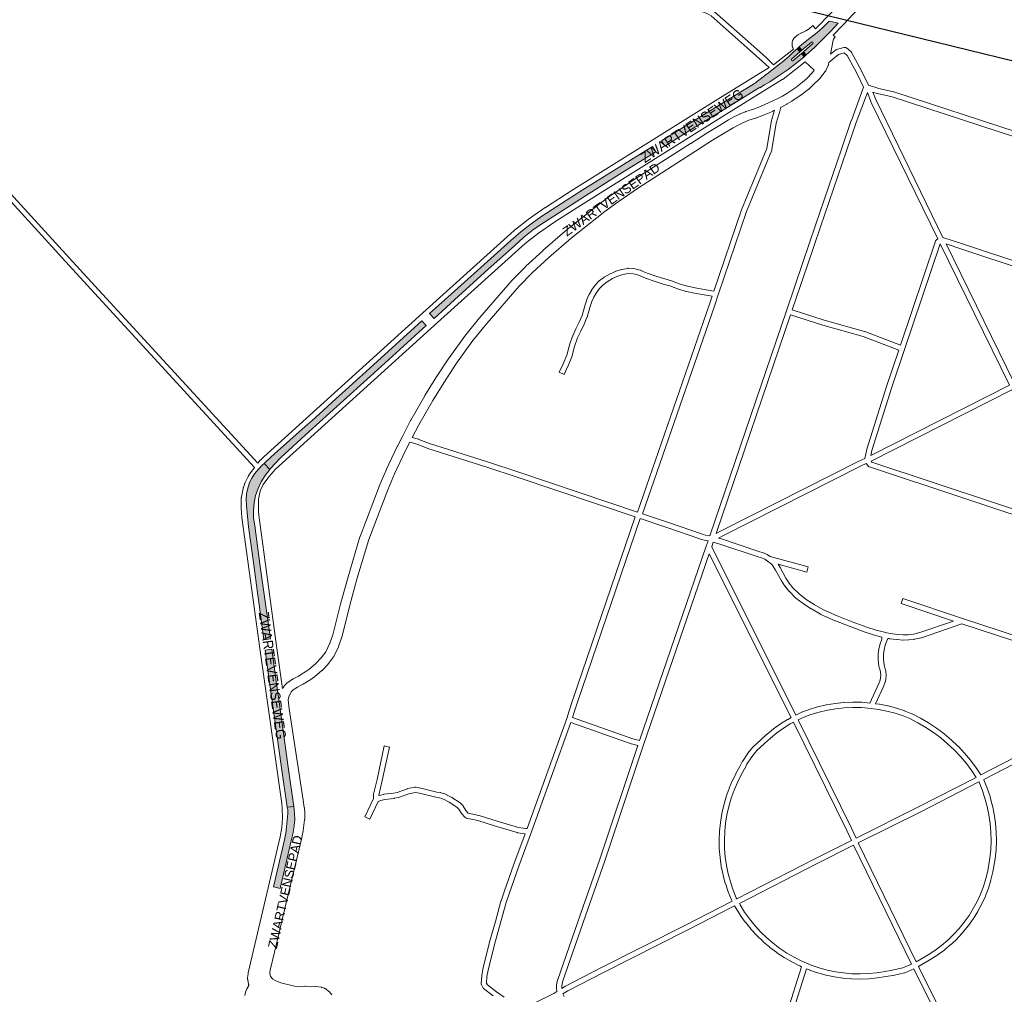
# Paper-space layout 'Layout1' of a CAD drawing. Header units: metres. Extents: x 123097 to 144122, y 392739 to 407589.
# Tile 215 of 510: x 129557 to 130306, y 397030 to 397772. Entities that reach past the tile are written whole.
import ezdxf
from ezdxf.enums import TextEntityAlignment as Align

# ---------------------------------------------------------------- set-up
doc = ezdxf.new("R2010")
doc.units = ezdxf.units.M
doc.header["$MEASUREMENT"] = 0
for name, color, linetype, lineweight in [('gs-anno-wegen algemeen tekst', 7, 'Continuous', 0), ('gs-knt-fietspaden', 7, 'Continuous', 0), ('gs-knt-paden', 7, 'Continuous', 0), ('gs-knt-spoorlijn', 7, 'Continuous', 30), ('gs-knt-wegen algemeen', 7, 'Continuous', 0), ('ir-ARC-asfalt-hoofdwegen-te inspecteren', 5, 'Continuous', 0)]:
    doc.layers.add(name, color=color, linetype=linetype, lineweight=lineweight)
doc.styles.add('Style-Arial', font='arial.ttf')

psp = doc.layouts.get("Layout1")

# ---------------------------------------------------------------- hatches: boundary and pattern name
at = {"layer": 'ir-ARC-asfalt-hoofdwegen-te inspecteren', "linetype": 'Continuous', "lineweight": 13}
for points in [[(130173.496, 397762.521), (130179.697, 397768.911), (130174.4, 397770.211), (130172.719, 397770.624), (130167.927, 397765.663), (130163.299, 397761.727), (130157.162, 397756.867), (130151.805, 397752.437), (130149.983, 397750.962), (130152.034, 397748.537), (130159.251, 397754.607), (130159.795, 397754.814), (130160.323, 397754.568), (130160.516, 397754.018), (130160.257, 397753.497), (130153.219, 397747.227), (130155.38, 397744.912), (130161.674, 397750.563), (130169.528, 397758.342), (130171.227, 397760.124), (130171.171, 397760.194)], [(130123.569, 397722.053), (130127.554, 397724.502), (130134.861, 397729.2), (130138.471, 397731.67), (130141.536, 397733.767), (130147.525, 397738.333), (130148.463, 397739.049), (130153.78, 397743.536), (130151.666, 397745.888), (130145.173, 397740.467), (130144.623, 397740.267), (130144.099, 397740.53), (130143.932, 397741.092), (130144.227, 397741.598), (130150.518, 397747.203), (130148.329, 397749.541), (130145.672, 397747.107), (130142.05, 397743.788), (130137.004, 397739.423), (130136.142, 397738.919), (130125.535, 397730.596), (130124.803, 397729.868), (130120.368, 397726.46), (130117.166, 397724.264), (130117.336, 397723.987), (130097.649, 397711.895), (130068.424, 397693.86), (130045.161, 397679.436), (130047.752, 397675.378), (130062.225, 397684.477), (130070.662, 397689.782), (130071.597, 397690.353), (130100.126, 397707.784), (130100.269, 397707.871), (130119.792, 397719.978), (130119.903, 397719.799)], [(129872.063, 397544.327), (129890.776, 397561.422), (129913.173, 397581.752), (129933.371, 397599.685), (129940.494, 397606.219), (129948.096, 397612.189), (129956.134, 397617.558), (129987.236, 397637.684), (130015.79, 397655.555), (130040.924, 397671.137), (130038.365, 397675.202), (129984.713, 397641.878), (129954.216, 397622.087), (129945.965, 397616.348), (129938.037, 397610.172), (129930.454, 397603.576), (129910.106, 397585.408), (129887.524, 397565.142), (129868.707, 397548.066)], [(129746.949, 397429.426), (129747.433, 397429.987), (129751.345, 397434.386), (129755.566, 397438.488), (129777.094, 397458.341), (129800.626, 397479.621), (129823.614, 397500.365), (129846.09, 397520.844), (129866.108, 397538.931), (129862.758, 397542.634), (129820.327, 397504.126), (129813.027, 397497.457), (129807.227, 397492.157), (129797.421, 397483.198), (129784.53, 397471.634), (129779.171, 397466.826), (129773.84, 397462.044), (129750.687, 397441.389), (129744.406, 397435.659), (129742.646, 397434.005)]]:
    psp.add_hatch(color=5, dxfattribs=at).paths.add_polyline_path(points, flags=0)
at = {"layer": 'ir-ARC-asfalt-hoofdwegen-te inspecteren', "linetype": 'Continuous', "lineweight": 13, "extrusion": (0, 0, -1)}
for points in [[(-129736.173, 397409.727), (-129738.094, 397415.041), (-129740.549, 397420.13), (-129743.511, 397424.942), (-129746.949, 397429.426), (-129742.646, 397434.005), (-129741.527, 397432.953), (-129738.325, 397429.75), (-129735.495, 397426.214), (-129733.397, 397422.962), (-129731.613, 397419.527), (-129730.266, 397415.313), (-129729.409, 397410.974), (-129729.054, 397406.564), (-129729.205, 397402.143), (-129730.856, 397385.81), (-129734.876, 397356.968), (-129737.799, 397335.608), (-129739.012, 397326.739), (-129742.536, 397299.874), (-129747.455, 397300.61), (-129739.585, 397357.415), (-129735.529, 397386.518), (-129734.723, 397392.311), (-129734.562, 397398.158), (-129735.047, 397403.987)], [(-129753.799, 397254.46), (-129751.835, 397268.227), (-129748.551, 397292.704), (-129743.603, 397291.959), (-129746.926, 397267.713), (-129755.933, 397202.438), (-129760.357, 397172.506), (-129765.355, 397173.091), (-129760.944, 397203.068), (-129756.136, 397238.083)], [(-129760.663, 397170.615), (-129760.698, 397167.632), (-129759.851, 397157.64), (-129759.17, 397152.689), (-129758.231, 397147.755), (-129749.962, 397111.926), (-129754.985, 397110.722), (-129763.433, 397146.834), (-129764.67, 397152.12), (-129765.65, 397157.99), (-129765.687, 397158.495), (-129766.01, 397162.94), (-129765.921, 397168.053), (-129765.355, 397173.091), (-129760.357, 397172.506)]]:
    psp.add_hatch(color=5, dxfattribs=at).paths.add_polyline_path(points, flags=0)

# ---------------------------------------------------------------- linework, layer by layer
at = {"layer": 'gs-knt-fietspaden', "color": 7, "linetype": 'Continuous', "flags": 128}
for points in [[(130145.678, 397749.178), (130145.67, 397749.19), (130145.595, 397749.313), (130145.525, 397749.438), (130145.461, 397749.567), (130145.036, 397750.458), (130144.971, 397750.601), (130144.914, 397750.747), (130144.862, 397750.895), (130144.818, 397751.046), (130144.78, 397751.198), (130144.749, 397751.352), (130144.724, 397751.507), (130144.707, 397751.663), (130144.558, 397753.369), (130144.548, 397753.52), (130144.545, 397753.671), (130144.548, 397753.822), (130144.558, 397753.974), (130144.574, 397754.124), (130144.597, 397754.274), (130144.626, 397754.423), (130144.661, 397754.57), (130144.921, 397755.555), (130144.966, 397755.709), (130145.017, 397755.861), (130145.076, 397756.011), (130145.141, 397756.158), (130145.213, 397756.301), (130145.291, 397756.441), (130145.376, 397756.578), (130145.963, 397757.477), (130146.057, 397757.614), (130146.158, 397757.747), (130146.265, 397757.875), (130146.378, 397757.997), (130146.497, 397758.114), (130146.621, 397758.226), (130147.725, 397759.17), (130147.839, 397759.263), (130147.957, 397759.352), (130149.202, 397760.247), (130149.315, 397760.325), (130149.431, 397760.398), (130149.549, 397760.467), (130151.308, 397761.442), (130151.436, 397761.509), (130151.566, 397761.571), (130151.699, 397761.628), (130153.501, 397762.354), (130155.008, 397763.082), (130157.454, 397764.646), (130160.426, 397767.154, -0.3853339), (130160.439, 397767.154), (130162.428, 397764.798)], [(130175.819, 397759.863), (130177.397, 397758.695, -0.3845707), (130177.399, 397758.681), (130176.075, 397756.894), (130175.734, 397756.181), (130173.791, 397745.337)]]:
    psp.add_lwpolyline(points, format="xyb", dxfattribs=at)
for points in [[(129756.83, 397262.831), (129757.859, 397264.506), (129757.937, 397264.626), (129758.019, 397264.743), (129758.106, 397264.856), (129758.197, 397264.966), (129758.293, 397265.072), (129760.039, 397266.929), (129760.153, 397267.045), (129760.271, 397267.155), (129760.395, 397267.259), (129760.524, 397267.358), (129760.657, 397267.451), (129764.381, 397269.919), (129764.493, 397269.99), (129764.608, 397270.057), (129764.725, 397270.12), (129768.901, 397272.249), (129775.285, 397276.207), (129776.808, 397277.344), (129781.842, 397281.577), (129786.196, 397286.159), (129789.716, 397290.782), (129792.831, 397297.216), (129794.984, 397303.572), (129801.216, 397327.95), (129801.23, 397328), (129806.607, 397347.799), (129806.63, 397347.882), (129815.68, 397378.225), (129815.72, 397378.349), (129815.764, 397378.47), (129830.28, 397416.613), (129830.335, 397416.75), (129835.631, 397429.073), (129835.681, 397429.184), (129844.107, 397447.056), (129844.161, 397447.166), (129848.016, 397454.651), (129854.25, 397466.756), (129854.324, 397466.893), (129864.998, 397485.537), (129865.071, 397485.658), (129873.494, 397499.085), (129873.532, 397499.144), (129883.421, 397514.228), (129883.514, 397514.363), (129896.07, 397531.684), (129896.124, 397531.757), (129896.18, 397531.828), (129906.742, 397544.918), (129906.822, 397545.013), (129931.521, 397573.499), (129931.595, 397573.582), (129931.672, 397573.663), (129941.84, 397583.986), (129941.902, 397584.047), (129941.965, 397584.107), (129954.813, 397595.92), (129954.878, 397595.978), (129971.908, 397610.873), (129972.039, 397610.982), (129997.748, 397631.346), (129997.86, 397631.431), (130007.995, 397638.814), (130008.081, 397638.875), (130023.649, 397649.517), (130023.734, 397649.573), (130067.376, 397677.594), (130067.385, 397677.6), (130080.346, 397685.862), (130080.403, 397685.897), (130089.199, 397691.273), (130089.228, 397691.291), (130096.065, 397695.377), (130096.155, 397695.429), (130100.659, 397697.942), (130100.752, 397697.992), (130100.846, 397698.04), (130104.715, 397699.902), (130104.824, 397699.952), (130104.935, 397699.999), (130109.153, 397701.684), (130109.258, 397701.724), (130109.364, 397701.76), (130115.316, 397703.706), (130120.647, 397705.751), (130126.698, 397708.356), (130133.198, 397711.468), (130137.257, 397713.61), (130140.591, 397715.603), (130147.488, 397720.2), (130152.604, 397724.207), (130155.427, 397726.749), (130160.189, 397731.559), (130161.492, 397733.21), (130154.508, 397739.549)], [(130172.626, 397739.215), (130172.278, 397737.496), (130172.241, 397737.331), (130172.195, 397737.168), (130172.142, 397737.007), (130172.081, 397736.849), (130172.013, 397736.695), (130170.277, 397733.016), (130170.211, 397732.883), (130170.139, 397732.753), (130170.062, 397732.625), (130169.979, 397732.501), (130169.891, 397732.381), (130169.798, 397732.265), (130165.577, 397727.055), (130165.494, 397726.954), (130165.407, 397726.856), (130165.317, 397726.761), (130160.346, 397721.739), (130160.274, 397721.668), (130160.2, 397721.599), (130157.211, 397718.909), (130157.121, 397718.831), (130157.028, 397718.755), (130151.711, 397714.591), (130151.604, 397714.51), (130151.494, 397714.433), (130144.413, 397709.713), (130144.34, 397709.666), (130144.267, 397709.621), (130140.777, 397707.536), (130140.697, 397707.489), (130140.615, 397707.445), (130136.413, 397705.228), (130136.291, 397705.166), (130135.953, 397705.005)], [(130131.164, 397702.711), (130129.667, 397701.994), (130129.539, 397701.936), (130123.358, 397699.275), (130123.227, 397699.222), (130117.748, 397697.12), (130117.665, 397697.089), (130117.582, 397697.061), (130111.653, 397695.123), (130107.651, 397693.524), (130103.987, 397691.76), (130099.622, 397689.324), (130092.845, 397685.274), (130084.092, 397679.924), (130071.164, 397671.683), (130027.569, 397643.693), (130012.086, 397633.109), (130002.051, 397625.799), (129976.465, 397605.533), (129959.533, 397590.723), (129946.781, 397578.998), (129936.752, 397568.816), (129912.167, 397540.462), (129901.701, 397527.491), (129889.246, 397510.31), (129879.422, 397495.325), (129871.055, 397481.988), (129860.455, 397463.473), (129855.501, 397453.854)], [(129853.627, 397450.215), (129850.431, 397444.007), (129842.057, 397426.245), (129836.814, 397414.046), (129822.371, 397376.095), (129813.37, 397345.917), (129808.011, 397326.185), (129801.752, 397301.703), (129801.716, 397301.575), (129801.676, 397301.447), (129799.409, 397294.757), (129799.36, 397294.62), (129799.305, 397294.486), (129799.244, 397294.354), (129795.881, 397287.407), (129795.818, 397287.282), (129795.749, 397287.159), (129795.676, 397287.04), (129795.597, 397286.923), (129795.515, 397286.81), (129791.666, 397281.754), (129791.587, 397281.654), (129791.504, 397281.556), (129791.417, 397281.462), (129786.795, 397276.599), (129786.703, 397276.506), (129786.608, 397276.416), (129786.51, 397276.331), (129781.248, 397271.906), (129781.169, 397271.841), (129781.088, 397271.779), (129779.362, 397270.491), (129779.239, 397270.403), (129779.113, 397270.321), (129772.475, 397266.206), (129772.35, 397266.131), (129772.221, 397266.062), (129768.093, 397263.957), (129764.874, 397261.824), (129763.653, 397260.525), (129762.274, 397258.281), (129761.525, 397256.387), (129761.115, 397254.303), (129761.765, 397247.374), (129772.556, 397177.96), (129772.566, 397177.897), (129773.327, 397172.336), (129773.341, 397172.217), (129773.351, 397172.098), (129773.621, 397168.127), (129773.627, 397167.994), (129773.629, 397167.861), (129773.593, 397163.379), (129773.588, 397163.229), (129773.578, 397163.079), (129773.56, 397162.93), (129772.46, 397154.917), (129772.441, 397154.794), (129772.418, 397154.672), (129771.071, 397148.264), (129771.05, 397148.171), (129759.26, 397098.778), (129750.661, 397062.191), (129750.658, 397062.177), (129747.417, 397048.635), (129747.008, 397046.55), (129747.036, 397045.839), (129747.617, 397043.868), (129748.796, 397042.147), (129749.347, 397041.619), (129751.005, 397040.789), (129755.405, 397038.977), (129765.81, 397036.342), (129765.813, 397036.341), (129765.816, 397036.34)], [(129765.816, 397036.34), (129768.218, 397035.957), (129773.791, 397036.346), (129773.962, 397036.354), (129774.133, 397036.354), (129782.044, 397036.134), (129782.181, 397036.127), (129782.319, 397036.115), (129782.455, 397036.098), (129786.021, 397035.575), (129786.157, 397035.552), (129786.292, 397035.524), (129786.425, 397035.491), (129786.557, 397035.453), (129788.766, 397034.764), (129788.921, 397034.711), (129789.073, 397034.652), (129789.223, 397034.585), (129789.369, 397034.511), (129789.512, 397034.431), (129789.651, 397034.344), (129789.785, 397034.251), (129789.915, 397034.152), (129791.731, 397032.697), (129791.838, 397032.607), (129791.942, 397032.513), (129792.042, 397032.414), (129792.138, 397032.312), (129792.23, 397032.207), (129794.248, 397029.787)]]:
    psp.add_lwpolyline(points, dxfattribs=at)
at = {"layer": 'gs-knt-paden', "color": 7, "linetype": 'Continuous', "flags": 128}
for points in [[(130127.038, 397735.183), (130122.045, 397739.878), (130110.393, 397750.232), (130082.92, 397774.533), (130081.167, 397775.642), (130079.297, 397776.609), (130075.159, 397778.111), (130023.919, 397790.656), (129962.985, 397804.963), (129962.952, 397804.971), (129872.172, 397827.869), (129823.299, 397839.888), (129768.693, 397852.7), (129768.673, 397852.705), (129674.793, 397875.745), (129433.149, 397933.399)], [(130085.463, 397777.652), (130113.061, 397753.239), (130124.736, 397742.865), (130124.778, 397742.826), (130130.529, 397737.419)], [(130135.953, 397705.005), (130134.885, 397701.072), (130134.878, 397701.048), (130132.561, 397692.912), (130129.201, 397672.865), (130129.184, 397672.776), (130129.163, 397672.688), (130129.139, 397672.601), (130129.11, 397672.515), (130129.077, 397672.431), (130109.783, 397625.628), (130088.308, 397562.285), (130088.306, 397562.279), (130085.416, 397553.834), (130085.414, 397553.828), (130030.741, 397395.745), (130050.486, 397389.24), (130050.513, 397389.231), (130075.626, 397380.558), (130075.702, 397380.53), (130076.937, 397380.047), (130078.613, 397379.599), (130081.935, 397378.945), (130140.258, 397550.204), (130152.657, 397586.882), (130162.34, 397615.414), (130182.148, 397673.205), (130189.654, 397694.872), (130189.668, 397694.911), (130199.035, 397720.236), (130193.533, 397731.517), (130186.55, 397744.492), (130184.197, 397746.379), (130179.927, 397745.14), (130172.626, 397739.215)], [(130173.791, 397745.337), (130177.709, 397748.518), (130177.78, 397748.572), (130177.853, 397748.624), (130177.928, 397748.672), (130178.005, 397748.717), (130178.084, 397748.758), (130178.165, 397748.796), (130178.247, 397748.83), (130178.331, 397748.861), (130178.416, 397748.887), (130184.08, 397750.53), (130184.173, 397750.555), (130184.267, 397750.575), (130184.362, 397750.591), (130184.458, 397750.602), (130184.554, 397750.608), (130184.65, 397750.61), (130184.747, 397750.607), (130184.843, 397750.6), (130184.938, 397750.588), (130185.033, 397750.571), (130185.127, 397750.55), (130185.22, 397750.525), (130185.311, 397750.495), (130185.401, 397750.46), (130185.49, 397750.422), (130185.576, 397750.379), (130185.66, 397750.332), (130185.742, 397750.281), (130185.821, 397750.226), (130185.898, 397750.168), (130189.384, 397747.372), (130189.452, 397747.314), (130189.518, 397747.254), (130189.581, 397747.19), (130189.642, 397747.124), (130189.699, 397747.055), (130189.753, 397746.984), (130189.804, 397746.91), (130189.852, 397746.834), (130189.894, 397746.759), (130189.896, 397746.756), (130189.897, 397746.753)], [(130189.897, 397746.753), (130197.092, 397733.387), (130197.129, 397733.315), (130202.657, 397721.981), (130210.479, 397719.339), (130221.754, 397716.812), (130221.847, 397716.789), (130221.938, 397716.762), (130541.806, 397612.215)], [(130199.952, 397534.447), (130226.98, 397523.967), (130253.742, 397603.179), (130253.774, 397603.268), (130253.81, 397603.355), (130253.851, 397603.44), (130253.895, 397603.523), (130253.943, 397603.603), (130253.995, 397603.682), (130254.05, 397603.758), (130254.109, 397603.831), (130254.171, 397603.902), (130254.237, 397603.969), (130254.306, 397604.034), (130254.377, 397604.095), (130255.389, 397604.919), (130204.584, 397709.223), (130204.547, 397709.303), (130204.514, 397709.384), (130201.864, 397716.299), (130193.445, 397693.536), (130185.949, 397671.898), (130166.143, 397614.113), (130156.464, 397585.591), (130144.722, 397550.857), (130169.057, 397543.173), (130199.768, 397534.509), (130199.859, 397534.481), (130199.944, 397534.45), (130199.948, 397534.449), (130199.952, 397534.447)], [(130206.058, 397716.589), (130208.236, 397710.904), (130259.324, 397606.02), (130274.263, 397601.261), (130274.29, 397601.252), (130372.881, 397568.326)], [(130539.618, 397608.701), (130220.781, 397712.911), (130209.496, 397715.44), (130209.428, 397715.456), (130209.36, 397715.475), (130209.293, 397715.497), (130206.058, 397716.589)], [(130257.273, 397601.071), (130230.116, 397520.69), (130220.441, 397492.052), (130205.283, 397443.876), (130204.482, 397440.207), (130310.031, 397493.658), (130257.273, 397601.071)], [(130261.777, 397601.02), (130313.658, 397495.393), (130327.228, 397501.508), (130367.127, 397522.158), (130367.156, 397522.173), (130376.383, 397526.76), (130419.188, 397548.69), (130418.633, 397548.98), (130404.95, 397553.831), (130371.643, 397564.502), (130371.619, 397564.51), (130273.03, 397597.435), (130261.777, 397601.02)], [(130090.62, 397382.855), (130195.272, 397435.8), (130195.34, 397435.833), (130199.865, 397437.91), (130201.375, 397444.822), (130201.397, 397444.91), (130201.422, 397444.996), (130216.613, 397493.278), (130216.626, 397493.318), (130225.692, 397520.154), (130198.584, 397530.666), (130167.935, 397539.312), (130167.876, 397539.33), (130143.43, 397547.049), (130086.819, 397380.817), (130090.613, 397382.851), (130090.617, 397382.854), (130090.62, 397382.855)], [(130364.195, 397383.754), (130363.077, 397385.995), (130363.046, 397386.061), (130363.017, 397386.129), (130362.014, 397388.57), (130338.952, 397434.915), (130338.949, 397434.922), (130311.806, 397490.051), (130204.662, 397435.792), (130205.228, 397435.038), (130346.913, 397388.107), (130361.734, 397383.579), (130363.667, 397383.49), (130364.195, 397383.754)], [(130345.671, 397384.284), (130203.367, 397431.42), (130203.279, 397431.451), (130203.192, 397431.487), (130203.107, 397431.527), (130203.024, 397431.57), (130202.943, 397431.618), (130202.864, 397431.669), (130202.788, 397431.724), (130202.714, 397431.782), (130202.644, 397431.844), (130202.576, 397431.908), (130202.511, 397431.976), (130202.45, 397432.047), (130202.392, 397432.121), (130200.981, 397433.999), (130197.052, 397432.195), (130092.453, 397379.277), (130088.649, 397377.237), (130090.018, 397376.857), (130090.022, 397376.857), (130090.025, 397376.856)], [(130023.482, 397224.514), (130028.359, 397223.17), (130079.297, 397371.181), (130080.629, 397375.105), (130077.77, 397375.668), (130077.705, 397375.682), (130077.64, 397375.698), (130075.79, 397376.192), (130075.718, 397376.213), (130075.647, 397376.236), (130075.577, 397376.262), (130074.275, 397376.771), (130049.214, 397385.426), (130028.89, 397392.122), (129981.221, 397252.491), (129978.812, 397244.765), (129978.806, 397244.746), (129977.494, 397240.677), (130023.475, 397224.516), (130023.479, 397224.515), (130023.482, 397224.514)], [(130083.372, 397370.68), (130147.527, 397242.632), (130152.592, 397245.01), (130152.654, 397245.038), (130152.717, 397245.064), (130157.478, 397246.915), (130157.559, 397246.945), (130157.642, 397246.971), (130164.007, 397248.833), (130164.065, 397248.849), (130164.124, 397248.864), (130170.589, 397250.338), (130170.648, 397250.35), (130170.708, 397250.361), (130177.25, 397251.443), (130177.31, 397251.452), (130177.37, 397251.459), (130183.966, 397252.145), (130184.026, 397252.151), (130184.087, 397252.154), (130190.713, 397252.441), (130190.774, 397252.443), (130190.834, 397252.443), (130197.464, 397252.33), (130197.533, 397252.327), (130197.601, 397252.323), (130203.835, 397251.789), (130210.662, 397266.547), (130211.439, 397268.521), (130211.944, 397270.716), (130212.101, 397272.957), (130211.907, 397275.195), (130211.351, 397277.444), (130210.657, 397279.479), (130210.63, 397279.565), (130210.607, 397279.652), (130210.587, 397279.741), (130210.572, 397279.83), (130210.561, 397279.919), (130210.046, 397284.876), (130210.039, 397284.958), (130210.036, 397285.041), (130210.035, 397285.123), (130210.109, 397288.894), (130210.112, 397288.965), (130210.117, 397289.036), (130210.125, 397289.107), (130210.598, 397292.849), (130210.608, 397292.919), (130210.621, 397292.989), (130210.636, 397293.059), (130211.502, 397296.729), (130211.519, 397296.797), (130211.539, 397296.866), (130211.562, 397296.933), (130212.812, 397300.492), (130212.835, 397300.557), (130212.861, 397300.619), (130212.933, 397301.92), (130212.873, 397301.936), (130207.369, 397303.456), (130207.276, 397303.484), (130200.221, 397305.804), (130200.17, 397305.821), (130188.791, 397309.904), (130188.729, 397309.928), (130177.492, 397314.385), (130177.431, 397314.41), (130166.347, 397319.236), (130166.278, 397319.268), (130166.21, 397319.302), (130166.144, 397319.338), (130159.227, 397323.331), (130159.176, 397323.362), (130159.126, 397323.394), (130153.155, 397327.33), (130153.108, 397327.361), (130153.063, 397327.394), (130147.321, 397331.658), (130147.257, 397331.708), (130147.195, 397331.76), (130147.135, 397331.814), (130147.078, 397331.871), (130142.277, 397336.809), (130142.229, 397336.86), (130142.183, 397336.913), (130142.139, 397336.967), (130139.225, 397340.669), (130139.173, 397340.737), (130139.125, 397340.807), (130136.535, 397344.743), (130136.494, 397344.807), (130136.456, 397344.873), (130132.007, 397352.895), (130130.035, 397356.047), (130129.378, 397356.966), (130128.583, 397357.664), (130125.797, 397359.816), (130123.758, 397361.162), (130121.218, 397362.274), (130118.056, 397363.368), (130088.81, 397373.024), (130084.565, 397374.192), (130083.372, 397370.68)], [(130098.378, 397101.969), (130095.909, 397108.073), (130095.888, 397108.129), (130095.867, 397108.187), (130093.772, 397114.432), (130093.754, 397114.49), (130093.737, 397114.549), (130092.026, 397120.909), (130092.011, 397120.968), (130091.998, 397121.027), (130090.676, 397127.48), (130090.665, 397127.539), (130090.655, 397127.599), (130089.726, 397134.121), (130089.718, 397134.181), (130089.713, 397134.242), (130089.182, 397140.807), (130089.178, 397140.868), (130089.175, 397140.929), (130089.044, 397147.514), (130089.044, 397147.575), (130089.046, 397147.636), (130089.314, 397154.217), (130089.317, 397154.278), (130089.322, 397154.339), (130089.99, 397160.892), (130089.997, 397160.952), (130090.006, 397161.012), (130091.069, 397167.513), (130091.08, 397167.573), (130091.093, 397167.632), (130092.549, 397174.055), (130092.563, 397174.115), (130092.579, 397174.174), (130094.423, 397180.497), (130094.441, 397180.555), (130094.461, 397180.613), (130096.685, 397186.813), (130096.706, 397186.87), (130096.73, 397186.926), (130099.326, 397192.979), (130099.349, 397193.03), (130099.373, 397193.081), (130101.83, 397198.03), (130101.873, 397198.112), (130104.895, 397203.553), (130106.568, 397207.136), (130106.601, 397207.204), (130106.637, 397207.271), (130106.676, 397207.336), (130106.716, 397207.4), (130110.604, 397213.234), (130110.66, 397213.312), (130110.718, 397213.388), (130114.728, 397218.311), (130114.777, 397218.369), (130114.828, 397218.425), (130114.882, 397218.479), (130114.937, 397218.531), (130120.839, 397223.871), (130125.452, 397228.137), (130125.5, 397228.18), (130125.549, 397228.221), (130130.433, 397232.191), (130130.483, 397232.23), (130130.534, 397232.268), (130135.659, 397235.921), (130135.712, 397235.957), (130135.766, 397235.992), (130141.114, 397239.311), (130141.169, 397239.344), (130141.224, 397239.374), (130143.935, 397240.828), (130081.544, 397365.356), (130031.549, 397220.086), (130001.878, 397130.92), (130001.865, 397130.883), (129989.366, 397095.634), (129970.034, 397040.315), (129969.315, 397036.667), (129969.238, 397034.95), (129969.259, 397034.72), (129971.915, 397036.27), (129971.96, 397036.296), (129972.006, 397036.32), (129999.086, 397050.295), (129999.103, 397050.304), (130063.002, 397082.507), (130098.916, 397100.955), (130098.381, 397101.962), (130098.379, 397101.966), (130098.378, 397101.969)], [(130392.386, 397273.248), (130273.746, 397312.092), (130242.984, 397301.504), (130242.917, 397301.483), (130242.848, 397301.463), (130242.783, 397301.447), (130242.78, 397301.446), (130242.775, 397301.445)], [(130242.775, 397301.445), (130237.695, 397300.28), (130237.622, 397300.264), (130237.548, 397300.252), (130237.474, 397300.242), (130233.398, 397299.778), (130233.301, 397299.769), (130233.203, 397299.765), (130229.102, 397299.699), (130229.018, 397299.7), (130228.935, 397299.704), (130224.533, 397300.001), (130224.471, 397300.006), (130224.409, 397300.013), (130218.746, 397300.749), (130218.676, 397300.759), (130218.607, 397300.772), (130217.483, 397300.999), (130216.57, 397299.062), (130215.39, 397295.702), (130214.573, 397292.239), (130214.126, 397288.709), (130214.057, 397285.168), (130214.536, 397280.56), (130215.184, 397278.659), (130215.21, 397278.577), (130215.232, 397278.494), (130215.847, 397276.008), (130215.864, 397275.931), (130215.879, 397275.854), (130215.89, 397275.776), (130215.898, 397275.699), (130216.119, 397273.147), (130216.125, 397273.069), (130216.127, 397272.991), (130216.126, 397272.912), (130216.122, 397272.834), (130215.943, 397270.278), (130215.936, 397270.2), (130215.926, 397270.123), (130215.913, 397270.045), (130215.897, 397269.968), (130215.323, 397267.473), (130215.305, 397267.401), (130215.284, 397267.329), (130215.261, 397267.258), (130215.234, 397267.188), (130214.381, 397265.02), (130214.359, 397264.966), (130214.335, 397264.912), (130208.031, 397251.285), (130210.886, 397250.889), (130210.946, 397250.88), (130211.005, 397250.869), (130217.507, 397249.565), (130217.567, 397249.552), (130217.625, 397249.537), (130224.038, 397247.843), (130224.096, 397247.827), (130224.154, 397247.809), (130230.451, 397245.732), (130230.504, 397245.714), (130230.556, 397245.694), (130235.792, 397243.637), (130235.853, 397243.612), (130235.913, 397243.585), (130235.972, 397243.556), (130242.246, 397240.349), (130242.296, 397240.322), (130242.346, 397240.294), (130248.428, 397236.736), (130248.477, 397236.706), (130248.525, 397236.676), (130254.395, 397232.778), (130254.442, 397232.746), (130254.488, 397232.713), (130260.128, 397228.489), (130260.173, 397228.454), (130260.217, 397228.418), (130265.609, 397223.881), (130265.652, 397223.844), (130265.694, 397223.805), (130270.82, 397218.969), (130270.86, 397218.929), (130270.9, 397218.888), (130275.742, 397213.769), (130275.781, 397213.727), (130275.818, 397213.685), (130280.363, 397208.299), (130280.399, 397208.255), (130280.434, 397208.21), (130284.665, 397202.576), (130284.707, 397202.519), (130284.746, 397202.46), (130288.227, 397197.074), (130394.23, 397251.617)], [(130204.844, 397247.668), (130197.33, 397248.312), (130197.327, 397248.312), (130197.323, 397248.312), (130190.826, 397248.422), (130184.322, 397248.141), (130177.846, 397247.467), (130171.424, 397246.405), (130165.077, 397244.958), (130158.854, 397243.137), (130154.238, 397241.343), (130149.314, 397239.03), (130189.773, 397156.672), (130189.8, 397156.615), (130193.269, 397148.958), (130240.826, 397172.686), (130284.635, 397195.226), (130281.408, 397200.218), (130277.254, 397205.75), (130272.783, 397211.048), (130268.019, 397216.084), (130262.977, 397220.842), (130257.672, 397225.305), (130252.124, 397229.461), (130246.349, 397233.295), (130240.365, 397236.795), (130234.23, 397239.931), (130229.138, 397241.932), (130222.952, 397243.972), (130216.657, 397245.635), (130210.274, 397246.915), (130204.844, 397247.668)], [(130396.084, 397248.05), (130290.42, 397193.681), (130290.445, 397193.64), (130290.492, 397193.554), (130290.534, 397193.467), (130290.573, 397193.377), (130293.062, 397187.14), (130293.083, 397187.084), (130293.103, 397187.028), (130295.216, 397180.653), (130295.234, 397180.596), (130295.25, 397180.539), (130296.98, 397174.051), (130296.995, 397173.993), (130297.007, 397173.934), (130298.349, 397167.354), (130298.36, 397167.296), (130298.369, 397167.237), (130299.316, 397160.588), (130299.323, 397160.529), (130299.329, 397160.469), (130299.878, 397153.776), (130299.882, 397153.717), (130299.884, 397153.657), (130300.034, 397146.944), (130300.035, 397146.884), (130300.034, 397146.824), (130299.784, 397140.113), (130299.78, 397140.053), (130299.776, 397139.994), (130299.127, 397133.31), (130299.118, 397133.236), (130299.107, 397133.164), (130297.442, 397123.476), (130297.429, 397123.41), (130297.415, 397123.344), (130295.923, 397117.19), (130295.908, 397117.128), (130295.89, 397117.067), (130294.013, 397111.02), (130293.993, 397110.96), (130293.971, 397110.9), (130291.716, 397104.983), (130291.693, 397104.924), (130291.667, 397104.866), (130289.043, 397099.103), (130289.016, 397099.046), (130288.987, 397098.989), (130286.005, 397093.404), (130285.974, 397093.349), (130285.942, 397093.294), (130282.613, 397087.908), (130282.579, 397087.855), (130282.543, 397087.803), (130278.881, 397082.637), (130278.843, 397082.585), (130278.804, 397082.535), (130274.823, 397077.612), (130274.782, 397077.564), (130274.74, 397077.516), (130270.456, 397072.853), (130270.412, 397072.807), (130270.367, 397072.762), (130265.797, 397068.379), (130265.751, 397068.336), (130265.703, 397068.294), (130260.865, 397064.208), (130260.816, 397064.168), (130260.766, 397064.13), (130255.68, 397060.358), (130255.629, 397060.321), (130255.576, 397060.285), (130250.262, 397056.842), (130250.186, 397056.795), (130242.019, 397052.007), (130240.896, 397051.292), (130297.821, 396936.565)], [(129965.223, 397034.717), (129965.216, 397034.809), (129965.214, 397034.9), (129965.216, 397034.992), (129965.306, 397036.998), (129965.311, 397037.073), (129965.318, 397037.148), (129965.329, 397037.222), (129965.342, 397037.296), (129966.117, 397041.232), (129966.137, 397041.324), (129966.162, 397041.416), (129966.192, 397041.506), (129985.576, 397096.973), (129998.07, 397132.208), (130027.069, 397219.355), (130022.344, 397220.658), (130022.277, 397220.678), (130022.212, 397220.7), (129976.193, 397236.873), (129946.196, 397153.913), (129946.193, 397153.905), (129936.614, 397127.793), (129929.266, 397106.7), (129929.262, 397106.687), (129926.876, 397099.981), (129922.761, 397084.62), (129922.752, 397084.589), (129918.011, 397067.956), (129913.171, 397048.453), (129912.324, 397043.723), (129912.053, 397038.692), (129912.621, 397037.512), (129919.509, 397032.146), (129925.366, 397027.999)], [(130189.669, 397147.162), (130186.151, 397154.928), (130145.722, 397237.224), (130143.18, 397235.862), (130137.94, 397232.61), (130132.919, 397229.031), (130128.135, 397225.142), (130123.561, 397220.912), (130123.545, 397220.898), (130117.748, 397215.653), (130113.896, 397210.924), (130110.146, 397205.297), (130108.507, 397201.788), (130108.476, 397201.725), (130108.443, 397201.663), (130105.41, 397196.201), (130102.998, 397191.343), (130100.448, 397185.398), (130098.266, 397179.313), (130096.456, 397173.107), (130095.027, 397166.803), (130093.983, 397160.424), (130093.328, 397153.992), (130093.065, 397147.533), (130093.193, 397141.07), (130093.715, 397134.627), (130094.626, 397128.227), (130095.924, 397121.894), (130097.603, 397115.652), (130099.659, 397109.523), (130102.062, 397103.582), (130102.493, 397102.792), (130161.832, 397133.273), (130161.853, 397133.284), (130189.669, 397147.162)], [(130242.629, 397169.093), (130194.979, 397145.319), (130239.111, 397054.921), (130239.892, 397055.418), (130239.954, 397055.456), (130248.114, 397060.24), (130253.337, 397063.624), (130258.32, 397067.321), (130263.061, 397071.325), (130267.539, 397075.62), (130271.737, 397080.189), (130275.638, 397085.013), (130279.227, 397090.076), (130282.489, 397095.354), (130285.411, 397100.827), (130287.982, 397106.474), (130290.192, 397112.272), (130292.031, 397118.198), (130293.492, 397124.224), (130295.133, 397133.772), (130295.769, 397140.323), (130296.014, 397146.914), (130295.867, 397153.507), (130295.328, 397160.081), (130294.398, 397166.61), (130293.08, 397173.073), (130291.381, 397179.445), (130289.306, 397185.706), (130286.912, 397191.705), (130286.829, 397191.834), (130242.655, 397169.106), (130242.636, 397169.097), (130242.632, 397169.094), (130242.629, 397169.093)], [(130235.543, 397053.067), (130191.382, 397143.524), (130163.658, 397129.692), (130104.421, 397099.263), (130104.985, 397098.231), (130108.413, 397092.756), (130112.166, 397087.502), (130116.232, 397082.485), (130120.595, 397077.724), (130125.238, 397073.237), (130130.146, 397069.041), (130135.3, 397065.15), (130140.68, 397061.581), (130146.268, 397058.343), (130152.039, 397055.452), (130159.218, 397052.405), (130165.2, 397050.339), (130171.305, 397048.646), (130177.505, 397047.332), (130183.772, 397046.405), (130190.086, 397045.868), (130196.42, 397045.722), (130202.752, 397045.969), (130209.056, 397046.607), (130215.369, 397047.643), (130215.398, 397047.648), (130220.697, 397048.44), (130228.969, 397050.389), (130235.543, 397053.067)], [(130128.731, 396978.075), (130151.744, 397051.211), (130150.411, 397051.777), (130150.353, 397051.802), (130150.296, 397051.83), (130144.413, 397054.776), (130144.359, 397054.804), (130144.305, 397054.834), (130138.612, 397058.133), (130138.56, 397058.164), (130138.509, 397058.197), (130133.027, 397061.834), (130132.976, 397061.869), (130132.927, 397061.905), (130127.675, 397065.87), (130127.627, 397065.907), (130127.58, 397065.946), (130122.579, 397070.221), (130122.533, 397070.262), (130122.488, 397070.304), (130117.757, 397074.876), (130117.714, 397074.919), (130117.672, 397074.963), (130113.227, 397079.814), (130113.186, 397079.86), (130113.147, 397079.906), (130109.004, 397085.018), (130108.967, 397085.067), (130108.93, 397085.116), (130105.106, 397090.47), (130105.072, 397090.52), (130105.038, 397090.571), (130101.546, 397096.148), (130101.515, 397096.199), (130101.486, 397096.251), (130100.844, 397097.426), (130064.832, 397078.928), (130064.819, 397078.921), (130000.921, 397046.718), (129973.896, 397032.772), (129970.188, 397030.607), (129971.215, 397028.552)], [(130294.253, 396934.71), (130237.321, 397049.451), (130230.34, 397046.608), (130230.267, 397046.58), (130230.194, 397046.554), (130230.119, 397046.532), (130230.043, 397046.513), (130221.538, 397044.508), (130221.456, 397044.49), (130221.374, 397044.476), (130216.006, 397043.674), (130209.646, 397042.63), (130209.584, 397042.62), (130209.522, 397042.613), (130203.094, 397041.963), (130203.032, 397041.958), (130202.97, 397041.955), (130196.514, 397041.703), (130196.452, 397041.701), (130196.39, 397041.702), (130189.931, 397041.851), (130189.869, 397041.853), (130189.807, 397041.857), (130183.369, 397042.405), (130183.308, 397042.411), (130183.246, 397042.42), (130176.855, 397043.365), (130176.794, 397043.375), (130176.733, 397043.387), (130170.411, 397044.726), (130170.351, 397044.739), (130170.291, 397044.755), (130164.066, 397046.482), (130164.006, 397046.5), (130163.947, 397046.519), (130157.84, 397048.628), (130157.775, 397048.652), (130157.711, 397048.678), (130155.462, 397049.632), (130132.57, 396976.88)], [(129947.177, 397022.879), (129963.185, 397030.809), (129965.439, 397032.375), (129965.223, 397034.717)]]:
    psp.add_lwpolyline(points, dxfattribs=at)
for points in [[(129735.351, 397431.101), (129596.767, 397581.965), (129596.762, 397581.97), (129406.986, 397789.998), (129400.316, 397797.264, -0.3753896), (129400.316, 397797.277), (129403.264, 397799.983, -0.3846742), (129403.277, 397799.983), (129409.95, 397792.714), (129409.954, 397792.71), (129599.73, 397584.682), (129737.919, 397434.249)], [(129855.501, 397453.854), (129860.297, 397452.441), (129860.367, 397452.419), (129860.437, 397452.394), (129868.576, 397449.333), (129913.545, 397434.936), (129936.612, 397427.389), (130026.927, 397397.014), (130081.613, 397555.139), (130083.739, 397561.351), (130071.487, 397563.469), (130071.444, 397563.477), (130064.191, 397564.891), (130064.105, 397564.91), (130064.019, 397564.933), (130058.246, 397566.598), (130058.171, 397566.621), (130058.098, 397566.647), (130051.573, 397569.092), (130046.569, 397570.566), (130046.549, 397570.572), (130039.65, 397572.684), (130039.592, 397572.703), (130033.714, 397574.701), (130033.629, 397574.732), (130033.546, 397574.767), (130030.732, 397576.016), (130027.708, 397577.307), (130025.072, 397578.043), (130023.54, 397578.343), (130020.072, 397578.498), (130015.743, 397577.703), (130011.833, 397576.469), (130007.922, 397574.678), (130003.705, 397572.327), (130000.409, 397569.818), (129997.961, 397567.223), (129995.332, 397563.536), (129993.595, 397560.575), (129992.099, 397557.251), (129990.579, 397552.78), (129988.517, 397545.351), (129988.491, 397545.265), (129988.461, 397545.181), (129988.428, 397545.098), (129986.246, 397540.004), (129986.205, 397539.917), (129983.687, 397534.742), (129981.3, 397529.514), (129979.078, 397522.975), (129976.874, 397515.296), (129976.854, 397515.23), (129976.832, 397515.165), (129976.807, 397515.101), (129974.036, 397508.205), (129974.015, 397508.155), (129973.992, 397508.105), (129971.042, 397501.786, -0.3574091), (129971.03, 397501.783), (129967.404, 397503.476, -0.3574071), (129967.401, 397503.488), (129970.326, 397509.755), (129973.038, 397516.504), (129975.227, 397524.13), (129975.256, 397524.223), (129977.526, 397530.904), (129977.549, 397530.967), (129977.574, 397531.03), (129977.601, 397531.092), (129980.041, 397536.434), (129980.062, 397536.478), (129982.57, 397541.632), (129984.679, 397546.557), (129986.721, 397553.911), (129986.737, 397553.966), (129986.755, 397554.02), (129988.324, 397558.636), (129988.357, 397558.726), (129988.394, 397558.814), (129989.974, 397562.323), (129990.005, 397562.388), (129990.038, 397562.452), (129990.073, 397562.514), (129991.909, 397565.647), (129991.956, 397565.723), (129992.006, 397565.797), (129994.768, 397569.669), (129994.822, 397569.742), (129994.881, 397569.813), (129994.942, 397569.881), (129997.598, 397572.696), (129997.656, 397572.755), (129997.716, 397572.811), (129997.778, 397572.865), (129997.842, 397572.916), (130001.384, 397575.612), (130001.461, 397575.668), (130001.54, 397575.72), (130001.622, 397575.769), (130006.035, 397578.228), (130006.104, 397578.265), (130006.176, 397578.299), (130010.272, 397580.176), (130010.348, 397580.208), (130010.425, 397580.238), (130010.504, 397580.265), (130014.652, 397581.574), (130014.732, 397581.597), (130014.812, 397581.617), (130014.894, 397581.634), (130019.571, 397582.493), (130019.661, 397582.507), (130019.751, 397582.518), (130019.842, 397582.524), (130019.933, 397582.526), (130020.024, 397582.524), (130023.869, 397582.352), (130023.943, 397582.347), (130024.018, 397582.34), (130024.092, 397582.33), (130024.165, 397582.317), (130025.922, 397581.972), (130026, 397581.956), (130026.076, 397581.936), (130028.917, 397581.143), (130029.001, 397581.118), (130029.083, 397581.088), (130029.165, 397581.056), (130032.323, 397579.708), (130032.35, 397579.696), (130035.094, 397578.478), (130040.857, 397576.519), (130047.715, 397574.419), (130052.778, 397572.928), (130052.847, 397572.906), (130052.915, 397572.882), (130059.435, 397570.439), (130065.048, 397568.82), (130072.193, 397567.427), (130085.052, 397565.204), (130105.996, 397626.979), (130106.018, 397627.04), (130106.042, 397627.1), (130125.274, 397673.753), (130128.615, 397693.687), (130128.628, 397693.761), (130128.645, 397693.833), (130128.664, 397693.905), (130131.009, 397702.138), (130131.164, 397702.711)], [(129917.075, 397028.946), (129909.779, 397034.63), (129909.707, 397034.689), (129909.638, 397034.751), (129909.572, 397034.816), (129909.509, 397034.883), (129909.45, 397034.954), (129909.393, 397035.027), (129909.34, 397035.103), (129909.291, 397035.181), (129909.245, 397035.262), (129909.203, 397035.344), (129908.207, 397037.413), (129908.169, 397037.497), (129908.135, 397037.582), (129908.105, 397037.669), (129908.079, 397037.757), (129908.057, 397037.846), (129908.039, 397037.936), (129908.025, 397038.027), (129908.015, 397038.118), (129908.009, 397038.21), (129908.008, 397038.302), (129908.011, 397038.393), (129908.317, 397044.063), (129908.323, 397044.146), (129908.333, 397044.228), (129908.345, 397044.309), (129909.225, 397049.227), (129909.238, 397049.292), (129909.253, 397049.357), (129914.118, 397068.958), (129914.136, 397069.025), (129918.882, 397085.676), (129923.013, 397101.099), (129923.036, 397101.176), (129923.061, 397101.253), (129925.472, 397108.029), (129932.823, 397129.131), (129932.834, 397129.162), (129941.306, 397152.255), (129935.675, 397153.117), (129935.585, 397153.133), (129935.497, 397153.153), (129935.409, 397153.176), (129918.918, 397158.055), (129918.887, 397158.064), (129905.303, 397162.322), (129896.632, 397164.3), (129896.541, 397164.323), (129896.45, 397164.351), (129896.362, 397164.382), (129896.274, 397164.418), (129896.189, 397164.458), (129896.105, 397164.502), (129896.024, 397164.549), (129895.945, 397164.6), (129895.868, 397164.655), (129895.795, 397164.714), (129895.724, 397164.776), (129895.655, 397164.841), (129895.591, 397164.909), (129893.237, 397167.502), (129893.182, 397167.567), (129893.128, 397167.633), (129893.078, 397167.702), (129893.031, 397167.773), (129891.02, 397170.929), (129889.457, 397172.68), (129883.605, 397176.392), (129879.804, 397178.392), (129878.016, 397179.129), (129876.316, 397179.687), (129873.51, 397180.122), (129873.427, 397180.136), (129873.345, 397180.154), (129861.066, 397183.128), (129857.865, 397183.729), (129852.931, 397182.757), (129845.105, 397179.991), (129845.023, 397179.964), (129844.94, 397179.941), (129844.856, 397179.921), (129841.991, 397179.307), (129841.907, 397179.29), (129841.822, 397179.278), (129834.524, 397178.355), (129831.574, 397177.612), (129829.425, 397176.922), (129823.121, 397163.395, -0.3573686), (129823.109, 397163.391), (129819.482, 397165.082, -0.3573636), (129819.478, 397165.094), (129825.976, 397179.037), (129826.052, 397181.965), (129826.055, 397182.044), (129826.062, 397182.123), (129826.072, 397182.201), (129826.085, 397182.279), (129826.101, 397182.356), (129828.658, 397193.667), (129834.161, 397219.12, -0.3852152), (129834.172, 397219.127), (129838.083, 397218.282, -0.3695824), (129838.09, 397218.271), (129832.586, 397192.808), (129832.581, 397192.79), (129830.065, 397181.663), (129830.057, 397181.347), (129830.407, 397181.459), (129830.468, 397181.477), (129830.53, 397181.494), (129833.66, 397182.283), (129833.739, 397182.301), (129833.819, 397182.316), (129833.899, 397182.328), (129841.233, 397183.255), (129843.887, 397183.824), (129851.729, 397186.596), (129851.822, 397186.626), (129851.915, 397186.652), (129852.01, 397186.673), (129857.468, 397187.748), (129857.562, 397187.764), (129857.656, 397187.776), (129857.752, 397187.783), (129857.847, 397187.786), (129857.943, 397187.784), (129858.038, 397187.778), (129858.133, 397187.767), (129858.227, 397187.751), (129861.859, 397187.069), (129861.91, 397187.059), (129861.961, 397187.048), (129874.209, 397184.081), (129877.094, 397183.634), (129877.175, 397183.62), (129877.255, 397183.603), (129877.334, 397183.582), (129877.412, 397183.558), (129879.34, 397182.926), (129879.41, 397182.901), (129879.479, 397182.874), (129881.423, 397182.073), (129881.509, 397182.036), (129881.593, 397181.994), (129885.549, 397179.912), (129885.62, 397179.872), (129885.69, 397179.83), (129891.847, 397175.924), (129891.924, 397175.873), (129891.998, 397175.818), (129892.07, 397175.76), (129892.14, 397175.698), (129892.206, 397175.633), (129892.269, 397175.566), (129894.127, 397173.485), (129894.18, 397173.423), (129894.23, 397173.359), (129894.278, 397173.294), (129894.323, 397173.226), (129896.329, 397170.077), (129898.143, 397168.079), (129906.271, 397166.224), (129906.275, 397166.224), (129906.279, 397166.222), (129906.353, 397166.204), (129906.429, 397166.182), (129920.074, 397161.905), (129936.418, 397157.07), (129941.78, 397156.249), (129942.823, 397156.406), (129973.078, 397240.08), (129974.977, 397245.971), (129977.391, 397253.713), (129977.408, 397253.764), (130025.076, 397393.395), (129935.338, 397423.576), (129912.313, 397431.11), (129867.302, 397445.52), (129867.255, 397445.536), (129867.207, 397445.553), (129859.09, 397448.606), (129853.627, 397450.215)], [(130090.025, 397376.856), (130119.33, 397367.181), (130119.357, 397367.171), (130122.608, 397366.046), (130122.683, 397366.019), (130122.757, 397365.988), (130125.527, 397364.775), (130125.605, 397364.739), (130125.681, 397364.7), (130125.755, 397364.657), (130125.828, 397364.612), (130127.807, 397363.306), (130156.827, 397355.295, -0.3569173), (130156.834, 397355.285), (130155.769, 397351.427, -0.3845584), (130155.758, 397351.42), (130133.896, 397357.455), (130135.443, 397354.982), (130135.47, 397354.937), (130135.497, 397354.891), (130139.935, 397346.889), (130142.436, 397343.088), (130145.232, 397339.536), (130149.847, 397334.789), (130155.414, 397330.655), (130161.288, 397326.783), (130168.056, 397322.877), (130179.005, 397318.109), (130190.18, 397313.677), (130201.502, 397309.614), (130208.486, 397307.318), (130213.875, 397305.829), (130216.735, 397305.251), (130219.334, 397304.726), (130224.865, 397304.007), (130229.122, 397303.72), (130233.041, 397303.783), (130236.907, 397304.223), (130241.777, 397305.34), (130267.464, 397314.181), (130227.504, 397327.495, -0.3275891), (130227.499, 397327.505), (130228.764, 397331.303, -0.344935), (130228.776, 397331.308), (130274.36, 397316.121), (130393.616, 397277.075)]]:
    psp.add_lwpolyline(points, format="xyb", dxfattribs=at)
at = {"layer": 'gs-knt-spoorlijn', "color": 7, "linetype": 'Continuous', "flags": 128}
psp.add_lwpolyline([(126023.424, 398789.468), (133158.298, 397044.421)], dxfattribs=at)
at = {"layer": 'gs-knt-wegen algemeen', "color": 7, "linetype": 'Continuous', "flags": 128}
for points in [[(130162.428, 397764.798), (130174.348, 397776.973), (130278.867, 397889.048), (130288.039, 397898.883)], [(130301.698, 397894.439), (130288.389, 397880.168), (130183.816, 397768.035), (130183.707, 397767.921), (130175.819, 397759.863)], [(130130.529, 397737.419), (130145.678, 397749.178)], [(130154.508, 397739.549), (130137.715, 397726.514), (130137.666, 397726.477), (130137.458, 397726.325), (130137.407, 397726.29), (130137.192, 397726.148), (130137.139, 397726.116), (130094.941, 397700.099), (129983.434, 397630.373), (129964.032, 397617.913), (129951.628, 397609.333), (129941.533, 397601.381), (129874.746, 397541.364), (129751.401, 397429.605), (129749.521, 397427.786), (129746.199, 397423.894), (129742.11, 397418.034), (129739.981, 397413.695), (129739.38, 397411.937), (129738.372, 397406.837), (129738.335, 397400.1), (129738.438, 397397.43), (129738.725, 397394.701), (129752.525, 397293.227), (129756.83, 397262.831)], [(129737.919, 397434.249), (129739.82, 397436.475), (129740.027, 397436.707), (129740.244, 397436.928), (129742.425, 397439.037), (129742.58, 397439.182), (129866.014, 397551.021), (129866.034, 397551.039), (129932.988, 397611.206), (129933.147, 397611.345), (129933.31, 397611.478), (129943.729, 397619.686), (129943.89, 397619.808), (129944.055, 397619.926), (129956.717, 397628.684), (129956.902, 397628.808), (129976.431, 397641.35), (129976.497, 397641.392), (130088.056, 397711.15), (130088.091, 397711.172), (130127.038, 397735.183)], [(129727.992, 397029.265), (129728.245, 397030.608), (129728.614, 397031.924), (129729.097, 397033.203), (129729.69, 397034.434), (129731.068, 397037.003), (129730.975, 397037.275), (129730.892, 397037.556), (129730.822, 397037.84), (129730.765, 397038.126), (129730.253, 397041.041), (129730.209, 397041.33), (129730.178, 397041.621), (129730.16, 397041.914), (129730.155, 397042.207), (129730.164, 397042.5), (129730.185, 397042.792), (129730.469, 397045.736), (129730.504, 397046.026), (129730.551, 397046.314), (129730.612, 397046.6), (129754.891, 397149.924), (129756.181, 397157.047), (129756.717, 397164.097), (129756.521, 397171.237), (129756.082, 397175.27), (129739.631, 397291.419), (129739.626, 397291.455), (129725.81, 397393.045), (129725.787, 397393.241), (129725.467, 397396.282), (129725.448, 397396.496), (129725.436, 397396.712), (129725.319, 397399.742), (129725.314, 397400.029), (129725.356, 397407.529), (129725.365, 397407.837), (129725.389, 397408.144), (129725.427, 397408.45), (129725.479, 397408.753), (129726.691, 397414.89), (129726.754, 397415.175), (129726.83, 397415.458), (129726.918, 397415.736), (129727.795, 397418.3), (129727.89, 397418.558), (129727.995, 397418.812), (129728.111, 397419.061), (129730.642, 397424.218), (129730.756, 397424.439), (129730.878, 397424.656), (129731.008, 397424.868), (129731.147, 397425.075), (129735.351, 397431.101)]]:
    psp.add_lwpolyline(points, dxfattribs=at)
at = {"layer": 'ir-ARC-asfalt-hoofdwegen-te inspecteren', "color": 5, "linetype": 'Continuous', "lineweight": 13}
for points in [[(130173.496, 397762.521), (130179.697, 397768.911), (130174.4, 397770.211), (130172.719, 397770.624), (130167.927, 397765.663), (130163.299, 397761.727), (130157.162, 397756.867), (130151.805, 397752.437), (130149.983, 397750.962), (130152.034, 397748.537), (130159.251, 397754.607), (130159.795, 397754.814), (130160.323, 397754.568), (130160.516, 397754.018), (130160.257, 397753.497), (130153.219, 397747.227), (130155.38, 397744.912), (130161.674, 397750.563), (130169.528, 397758.342), (130171.227, 397760.124), (130171.171, 397760.194)], [(130149.983, 397750.962), (130152.034, 397748.537), (130150.518, 397747.203), (130148.329, 397749.541)], [(130123.569, 397722.053), (130127.554, 397724.502), (130134.861, 397729.2), (130138.471, 397731.67), (130141.536, 397733.767), (130147.525, 397738.333), (130148.463, 397739.049), (130153.78, 397743.536), (130151.666, 397745.888), (130145.173, 397740.467), (130144.623, 397740.267), (130144.099, 397740.53), (130143.932, 397741.092), (130144.227, 397741.598), (130150.518, 397747.203), (130148.329, 397749.541), (130145.672, 397747.107), (130142.05, 397743.788), (130137.004, 397739.423), (130136.142, 397738.919), (130125.535, 397730.596), (130124.803, 397729.868), (130120.368, 397726.46), (130117.166, 397724.264), (130117.336, 397723.987), (130097.649, 397711.895), (130068.424, 397693.86), (130045.161, 397679.436), (130047.752, 397675.378), (130062.225, 397684.477), (130070.662, 397689.782), (130071.597, 397690.353), (130100.126, 397707.784), (130100.269, 397707.871), (130119.792, 397719.978), (130119.903, 397719.799)], [(130153.219, 397747.227), (130155.38, 397744.912), (130153.78, 397743.536), (130151.666, 397745.888)], [(129872.063, 397544.327), (129890.776, 397561.422), (129913.173, 397581.752), (129933.371, 397599.685), (129940.494, 397606.219), (129948.096, 397612.189), (129956.134, 397617.558), (129987.236, 397637.684), (130015.79, 397655.555), (130040.924, 397671.137), (130038.365, 397675.202), (129984.713, 397641.878), (129954.216, 397622.087), (129945.965, 397616.348), (129938.037, 397610.172), (129930.454, 397603.576), (129910.106, 397585.408), (129887.524, 397565.142), (129868.707, 397548.066)], [(129736.173, 397409.727), (129738.094, 397415.041), (129740.549, 397420.13), (129743.511, 397424.942), (129746.949, 397429.426), (129742.646, 397434.005), (129741.527, 397432.953), (129738.325, 397429.75), (129735.495, 397426.214), (129733.397, 397422.962), (129731.613, 397419.527), (129730.266, 397415.313), (129729.409, 397410.974), (129729.054, 397406.564), (129729.205, 397402.143), (129730.856, 397385.81), (129734.876, 397356.968), (129737.799, 397335.608), (129739.012, 397326.739), (129742.536, 397299.874), (129747.455, 397300.61), (129739.585, 397357.415), (129735.529, 397386.518), (129734.723, 397392.311), (129734.562, 397398.158), (129735.047, 397403.987)], [(129760.663, 397170.615), (129760.698, 397167.632), (129759.851, 397157.64), (129759.17, 397152.689), (129758.231, 397147.755), (129749.962, 397111.926), (129754.985, 397110.722), (129763.433, 397146.834), (129764.67, 397152.12), (129765.65, 397157.99), (129765.687, 397158.495), (129766.01, 397162.94), (129765.921, 397168.053), (129765.355, 397173.091), (129760.357, 397172.506)]]:
    psp.add_lwpolyline(points, close=True, dxfattribs=at)
at = {"layer": 'ir-ARC-asfalt-hoofdwegen-te inspecteren', "color": 5, "linetype": 'Continuous', "lineweight": 13, "flags": 128}
for points in [[(129746.949, 397429.426), (129747.433, 397429.987), (129751.345, 397434.386), (129755.566, 397438.488), (129777.094, 397458.341), (129800.626, 397479.621), (129823.614, 397500.365), (129846.09, 397520.844), (129866.108, 397538.931), (129862.758, 397542.634), (129820.327, 397504.126), (129813.027, 397497.457), (129807.227, 397492.157), (129797.421, 397483.198), (129784.53, 397471.634), (129779.171, 397466.826), (129773.84, 397462.044), (129750.687, 397441.389), (129744.406, 397435.659), (129742.646, 397434.005)], [(129753.799, 397254.46), (129751.835, 397268.227), (129748.551, 397292.704), (129743.603, 397291.959), (129746.926, 397267.713), (129755.933, 397202.438), (129760.357, 397172.506), (129765.355, 397173.091), (129760.944, 397203.068), (129756.136, 397238.083)]]:
    psp.add_lwpolyline(points, close=True, dxfattribs=at)
at = {"layer": 'ir-ARC-asfalt-hoofdwegen-te inspecteren', "color": 5, "linetype": 'Continuous', "lineweight": 13}
psp.add_solid([(130149.983, 397750.962), (130152.034, 397748.537), (130148.329, 397749.541), (130150.518, 397747.203)], dxfattribs=at)
at = {"layer": 'ir-ARC-asfalt-hoofdwegen-te inspecteren', "color": 5, "linetype": 'Continuous', "lineweight": 13, "extrusion": (0, 0, -1)}
psp.add_solid([(-130153.219, 397747.227), (-130155.38, 397744.912), (-130151.666, 397745.888), (-130153.78, 397743.536)], dxfattribs=at)

# ---------------------------------------------------------------- texts
at = {"layer": 'gs-anno-wegen algemeen tekst', "color": 7, "style": 'Style-Arial', "width": 0.909091}
for s, rotation, p in [('ZWARTVENSEWEG', 33.7489, (130068.356, 397690.999)), ('ZWARTEVENSEWEG', 277.914219, (129749.11, 397272.712))]:
    psp.add_text(s, height=7.7, rotation=rotation, dxfattribs=at).set_placement(p, align=Align.MIDDLE_CENTER)
at = {"layer": 'gs-anno-wegen algemeen tekst', "color": 7, "linetype": 'Continuous', "style": 'Style-Arial'}
for rotation, p in [(35.456034, (130006.946, 397634.911)), (77.113366, (129758.751, 397108.068))]:
    psp.add_text('ZWARTVENSEPAD', height=7, rotation=rotation, dxfattribs=at).set_placement(p, align=Align.MIDDLE_CENTER)

doc.saveas('drawing.dxf')
